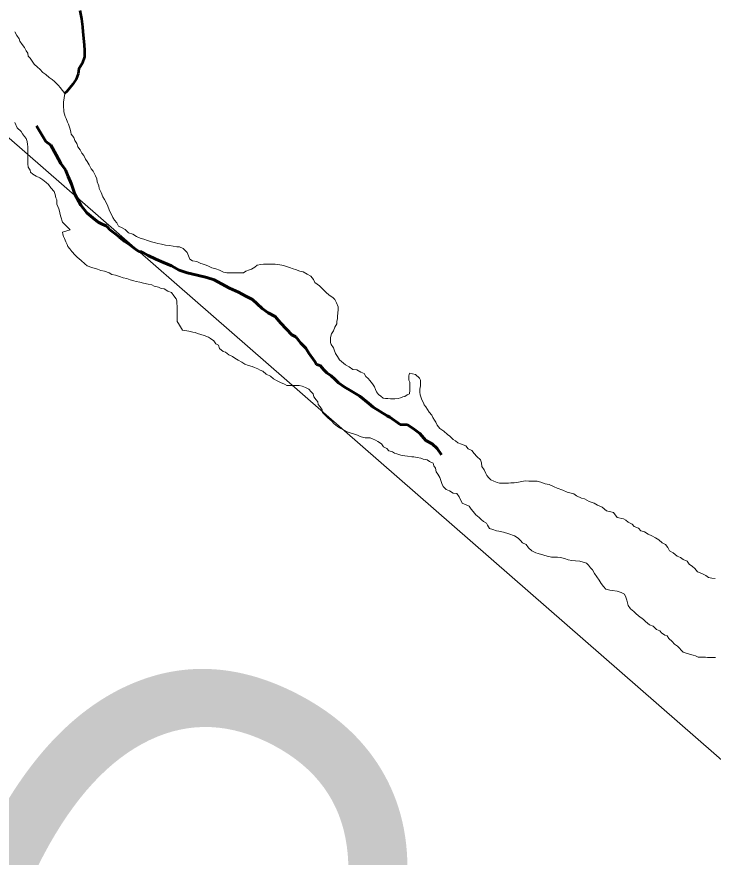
# Model space of a CAD drawing. Extents: x 553962 to 842807, y 8883888 to 9032388.
# Drawn here: x 805128 to 805809, y 9013461 to 9014283 of the extents above; entities that cross this region are included whole.
import ezdxf

# ---------------------------------------------------------------- set-up
doc = ezdxf.new("R2010")
doc.units = 0
doc.header["$LTSCALE"] = 200
doc.linetypes.add('LONG_DASH_SHORT_DASH', pattern=[9.9, 6, -1.2, 1.5, -1.2])
for name, color, linetype, lineweight in [('23', 7, 'Continuous', 13), ('24', 7, 'Continuous', 25), ('25', 7, 'Continuous', 13), ('7', 7, 'LONG_DASH_SHORT_DASH', 60), ('8', 7, 'Continuous', 13)]:
    doc.layers.add(name, color=color, linetype=linetype, lineweight=lineweight)
doc.layers.add('49', color=7, linetype='Continuous')

msp = doc.modelspace()

# ---------------------------------------------------------------- linework, layer by layer
at = {"layer": '23'}
for points in [[(805330.2, 9014033.1), (805326.5, 9014035.1), (805322.7, 9014036.2), (805319, 9014037.2), (805315.5, 9014039), (805311.8, 9014040.5), (805308, 9014041.5), (805304.3, 9014043.3), (805299.8, 9014044.1), (805297.5, 9014045.6), (805294.8, 9014052.1), (805290.9, 9014056.2), (805287.1, 9014057.7), (805284.6, 9014057.7), (805280.9, 9014058.5), (805277.4, 9014059), (805273.6, 9014059.5), (805269.6, 9014060.3), (805265.9, 9014061.1), (805263.7, 9014061.8), (805259.7, 9014062.6), (805255.9, 9014063.9), (805252.4, 9014065.4), (805248.7, 9014066.4), (805245.2, 9014068), (805241.5, 9014070.2), (805237.2, 9014071.5), (805234, 9014074.8), (805231, 9014076.3), (805227.5, 9014078.1), (805226, 9014081.1), (805223.8, 9014083.9), (805222.1, 9014086.6), (805220.3, 9014089.9), (805218.6, 9014092.9), (805216.9, 9014098.4), (805213.7, 9014104), (805212.2, 9014106.7), (805210.5, 9014111), (805208.5, 9014114.8), (805208.3, 9014117.5), (805206.8, 9014121.3), (805206.3, 9014124.3), (805204.9, 9014127.3), (805202.7, 9014131.6), (805200.7, 9014134.1), (805198.7, 9014138.1), (805197, 9014141.1), (805195.2, 9014143.4), (805193.5, 9014147.2), (805191.8, 9014149.2), (805190.1, 9014152.7), (805187.8, 9014155.7), (805186.9, 9014158.7), (805184.9, 9014161.8), (805183.7, 9014164.8), (805181.2, 9014167.8), (805180.9, 9014169.8), (805180.2, 9014172.8), (805179.5, 9014174.8), (805178.5, 9014177.8), (805177.8, 9014179.8), (805176.3, 9014183.1), (805175.3, 9014185.3), (805174.6, 9014187.6), (805174.1, 9014189.6), (805174.1, 9014191.9), (805173.9, 9014193.9), (805173.9, 9014197.1), (805173.9, 9014199.1), (805175, 9014207.6), (805170.5, 9014213.4), (805168.8, 9014215.4), (805166.8, 9014217.4), (805165.1, 9014219.5), (805162.8, 9014221.5), (805159.6, 9014223.2), (805156.6, 9014226.3), (805153.6, 9014228.3), (805150.6, 9014231.6), (805148.4, 9014233.3), (805144.9, 9014236.4), (805143, 9014239.4), (805141, 9014242.2), (805139.2, 9014244.2), (805139, 9014247.2), (805137.3, 9014249.4), (805135.6, 9014252.5), (805133.3, 9014255.7), (805131.1, 9014258.7), (805130.4, 9014261), (805128.1, 9014264.3), (805126.2, 9014267.8)], [(805522.4, 9013915.7), (805522.4, 9013918.7), (805523, 9013921.9), (805523, 9013924.2), (805523, 9013927.4), (805522, 9013929.4), (805518, 9013933), (805512.3, 9013934.3), (805511.5, 9013931.8), (805511.5, 9013929.8), (805511.5, 9013927.5), (805512.5, 9013925.5), (805512.5, 9013923.5), (805512.7, 9013921.5), (805512.7, 9013919.5), (805512.7, 9013917.5), (805512.1, 9013914), (805509.9, 9013913.2), (805507.6, 9013911.5), (805505.6, 9013911), (805503.6, 9013910.3), (805501.1, 9013909.6), (805497.8, 9013909.3), (805495.6, 9013909.3), (805493.6, 9013909.3), (805491.1, 9013909.4), (805488.8, 9013909.4), (805486.6, 9013909.7), (805484.1, 9013911.7), (805481.9, 9013913.4), (805480.1, 9013916), (805478.9, 9013918.2), (805477.9, 9013921), (805476, 9013924), (805473.5, 9013927), (805471.7, 9013929), (805469.5, 9013931), (805467.8, 9013933.8), (805464.8, 9013935.3), (805460.8, 9013937.4), (805456.8, 9013937.9), (805453.1, 9013940.4), (805449.8, 9013942.4), (805447.6, 9013944.2), (805443.9, 9013947.2), (805441.9, 9013950.5), (805439.7, 9013953.5), (805438.7, 9013957), (805438, 9013959), (805435.7, 9013962.3), (805435, 9013964.3), (805435, 9013966.3), (805435, 9013969.3), (805436.1, 9013972.6), (805437.8, 9013975.8), (805439.1, 9013979.1), (805441.1, 9013982.6), (805441.2, 9013984.8), (805441.7, 9013987.6), (805441.9, 9013989.8), (805442.2, 9013993.1), (805442.5, 9013996.1), (805442.5, 9013999.1), (805440.8, 9014003.1), (805439.1, 9014006.3), (805437.3, 9014008.4), (805433.6, 9014010.4), (805430.4, 9014013.4), (805427.4, 9014016.4), (805424.2, 9014019.7), (805421.9, 9014021.2), (805419.7, 9014023), (805418.2, 9014026), (805415.7, 9014029), (805412.2, 9014031.1), (805408.2, 9014033.3), (805405, 9014033.9), (805400.8, 9014035.6), (805398.5, 9014036.4), (805394.8, 9014037.7), (805390, 9014039.2), (805387.3, 9014040), (805383.3, 9014040.5), (805380.8, 9014040.8), (805376.8, 9014040.8), (805373.3, 9014040.8), (805369.3, 9014040.9), (805366.8, 9014040.4), (805363.3, 9014039.7), (805360.8, 9014037.9), (805357.8, 9014035.9), (805355.7, 9014035.2), (805352, 9014034), (805350, 9014032.5), (805348, 9014032.5), (805344.2, 9014032.5), (805341.2, 9014032.5), (805337.7, 9014032.3), (805335.7, 9014032.3), (805333.7, 9014032.3), (805330.2, 9014033.1)], [(805811.4, 9013733.5), (805807.9, 9013734), (805804.7, 9013734.6), (805802.2, 9013736.6), (805798.2, 9013738.3), (805793.9, 9013740.1), (805791.5, 9013743.4), (805789, 9013745.4), (805786, 9013747.4), (805784, 9013750.5), (805780, 9013752.2), (805777.5, 9013754), (805774.3, 9013755.5), (805770.3, 9013758.6), (805766.8, 9013760.6), (805764.9, 9013763.8), (805762.6, 9013766.9), (805759.4, 9013768.4), (805756.2, 9013771.4), (805752.9, 9013773.2), (805749.2, 9013775.2), (805745.7, 9013777), (805742.2, 9013779.3), (805738.7, 9013780.1), (805736.2, 9013782.6), (805732.2, 9013784.3), (805730, 9013786.6), (805726.3, 9013788.6), (805723.8, 9013790.7), (805721.6, 9013791.9), (805715.6, 9013793.2), (805711.8, 9013798), (805704.9, 9013799.8), (805700.6, 9013803.3), (805696.1, 9013805.1), (805692.9, 9013807.1), (805687.9, 9013808.7), (805683.4, 9013811.5), (805680.7, 9013812.2), (805675.7, 9013814.3), (805673, 9013816.3), (805666.5, 9013817.8), (805662.2, 9013819.9), (805656.8, 9013821.7), (805653.8, 9013823.2), (805649, 9013825.5), (805645, 9013826.2), (805640.8, 9013827.8), (805637.3, 9013828.8), (805633.5, 9013828.8), (805631, 9013828.8), (805629, 9013828.8), (805625.8, 9013828.9), (805623.8, 9013828.6), (805620.5, 9013827.9), (805617.3, 9013827.4), (805614.8, 9013827.2), (805611.3, 9013827), (805609, 9013826.7), (805605.3, 9013826.8), (805600.3, 9013826.8), (805598, 9013827.5), (805594.8, 9013828.6), (805591.8, 9013830.1), (805589.8, 9013832.1), (805587.8, 9013834.1), (805587.1, 9013836.1), (805585.4, 9013839.7), (805582.9, 9013842.9), (805582.7, 9013846.7), (805581.7, 9013849.4), (805578, 9013852.7), (805575.5, 9013855.7), (805573.2, 9013858.8), (805569.8, 9013860.3), (805567.3, 9013863.3), (805563.3, 9013864.8), (805559.6, 9013866.3), (805557.3, 9013868.1), (805555.1, 9013869.4), (805551.6, 9013872.7), (805549.3, 9013874.4), (805545.9, 9013877.5), (805542.1, 9013880.2), (805539.2, 9013883.3), (805537.9, 9013886.3), (805536.7, 9013888.3), (805535.2, 9013891.1), (805534, 9013893.3), (805531.5, 9013896.3), (805529.8, 9013898.6), (805528.1, 9013901.4), (805526.6, 9013903.4), (805526.1, 9013905.4), (805524.3, 9013908.2), (805523.4, 9013911.2), (805522.6, 9013913.2), (805522.4, 9013915.7)]]:
    msp.add_lwpolyline(points, dxfattribs=at)
at = {"layer": '24', "lineweight": 53}
msp.add_lwpolyline([(805189.6, 9014288.7), (805191.3, 9014280.7), (805192.3, 9014272.7), (805192.8, 9014267.9), (805193.2, 9014261.9), (805194, 9014254.9), (805194.4, 9014250.1), (805194.2, 9014243.4), (805191.9, 9014237.1), (805188.6, 9014231.9), (805188.1, 9014226.9), (805186.3, 9014221.7), (805182.8, 9014216.7), (805177, 9014209.7), (805174.8, 9014207.8)], dxfattribs=at)
at = {"layer": '25'}
for points in [[(805126.2, 9014267.8), (805128.1, 9014264.3), (805130.4, 9014261), (805131.1, 9014258.7), (805133.3, 9014255.7), (805135.6, 9014252.5), (805137.3, 9014249.4), (805139, 9014247.2), (805139.2, 9014244.2), (805141, 9014242.2), (805143, 9014239.4), (805144.9, 9014236.4), (805148.4, 9014233.3), (805150.6, 9014231.6), (805153.6, 9014228.3), (805156.6, 9014226.3), (805159.6, 9014223.2), (805162.8, 9014221.5), (805165.1, 9014219.5), (805166.8, 9014217.4), (805168.8, 9014215.4), (805170.5, 9014213.4), (805175, 9014207.6), (805173.9, 9014199.1), (805173.9, 9014197.1), (805173.9, 9014193.9), (805174.1, 9014191.9), (805174.1, 9014189.6), (805174.6, 9014187.6), (805175.3, 9014185.3), (805176.3, 9014183.1), (805177.8, 9014179.8), (805178.5, 9014177.8), (805179.5, 9014174.8), (805180.2, 9014172.8), (805180.9, 9014169.8), (805181.2, 9014167.8), (805183.7, 9014164.8), (805184.9, 9014161.8), (805186.9, 9014158.7), (805187.8, 9014155.7), (805190.1, 9014152.7), (805191.8, 9014149.2), (805193.5, 9014147.2), (805195.2, 9014143.4), (805197, 9014141.1), (805198.7, 9014138.1), (805200.7, 9014134.1), (805202.7, 9014131.6), (805204.9, 9014127.3), (805206.3, 9014124.3), (805206.8, 9014121.3), (805208.3, 9014117.5), (805208.5, 9014114.8), (805210.5, 9014111), (805212.2, 9014106.7), (805213.7, 9014104), (805216.9, 9014098.4), (805218.6, 9014092.9), (805220.3, 9014089.9), (805222.1, 9014086.6), (805223.8, 9014083.9), (805226, 9014081.1), (805227.5, 9014078.1), (805231, 9014076.3), (805234, 9014074.8), (805237.2, 9014071.5), (805241.5, 9014070.2), (805245.2, 9014068), (805248.7, 9014066.4), (805252.4, 9014065.4), (805255.9, 9014063.9), (805259.7, 9014062.6), (805263.7, 9014061.8), (805265.9, 9014061.1), (805269.6, 9014060.3), (805273.6, 9014059.5), (805277.4, 9014059), (805280.9, 9014058.5), (805284.6, 9014057.7), (805287.1, 9014057.7), (805290.9, 9014056.2), (805294.8, 9014052.1), (805297.5, 9014045.6), (805299.8, 9014044.1), (805304.3, 9014043.3), (805308, 9014041.5), (805311.8, 9014040.5), (805315.5, 9014039), (805319, 9014037.2), (805322.7, 9014036.2), (805326.5, 9014035.1), (805330.2, 9014033.1)], [(805167.2, 9014103.8), (805166.4, 9014105.8), (805165.7, 9014108.8), (805164.5, 9014111.8), (805161.3, 9014115.6), (805159, 9014118.6), (805156.8, 9014120.6), (805153.6, 9014123.4), (805150.6, 9014125.2), (805147.1, 9014127), (805143.9, 9014128.7), (805141.6, 9014130.7), (805141.1, 9014132.7), (805139.2, 9014135.5), (805138.7, 9014139), (805138.7, 9014141), (805138.7, 9014145), (805138.8, 9014149.3), (805138.8, 9014153), (805138.8, 9014155.8), (805138.6, 9014157.8), (805138.1, 9014160.8), (805137.1, 9014163.8), (805135.6, 9014165.8), (805133.7, 9014168.3), (805132.2, 9014170.6), (805128.5, 9014174.1), (805126, 9014179.2)], [(805420.8, 9013908.3), (805418.6, 9013911.1), (805418.1, 9013914.1), (805415.9, 9013915.9), (805413.9, 9013918.6), (805410.6, 9013920.2), (805407.4, 9013921.7), (805404.4, 9013922.2), (805401.7, 9013922.2), (805397.7, 9013922.2), (805395.4, 9013922.3), (805392.4, 9013922.3), (805389.9, 9013923.6), (805385.9, 9013925.3), (805382.7, 9013926.9), (805379.2, 9013928.6), (805376.2, 9013931.4), (805372, 9013933.2), (805368.7, 9013936.2), (805366.2, 9013937.2), (805364, 9013938.5), (805360.5, 9013939.8), (805358.3, 9013940.8), (805354.8, 9013941.8), (805351.3, 9013943.1), (805348.1, 9013945.1), (805344.6, 9013947.1), (805341.3, 9013948.9), (805339.1, 9013950.7), (805335.6, 9013952.2), (805332.1, 9013954.7), (805329.9, 9013955.5), (805326.4, 9013958.3), (805325.4, 9013961.5), (805322.9, 9013962.8), (805320.7, 9013965.8), (805317.7, 9013968.1), (805315.5, 9013969.4), (805311.5, 9013971.1), (805308, 9013972.2), (805304.8, 9013973.2), (805302.5, 9013974), (805300.2, 9013974.2), (805296.3, 9013975.2), (805290.3, 9013976.3), (805286.3, 9013982.8), (805285.1, 9013984.8), (805284.8, 9013986.8), (805284.9, 9013990.3), (805284.9, 9013993.1), (805284.9, 9013996.6), (805284.9, 9014000.1), (805284.7, 9014002.1), (805284.5, 9014004.9), (805284, 9014006.9), (805281.8, 9014009.9), (805279.5, 9014013.2), (805275.8, 9014014.4), (805272.3, 9014016.7), (805269.3, 9014017), (805266.8, 9014018.5), (805262.6, 9014019.3), (805260.1, 9014020.6), (805256.6, 9014021.3), (805252.1, 9014022.4), (805248.3, 9014023.1), (805244.9, 9014023.9), (805242.6, 9014024.7), (805239.1, 9014025.5), (805235.6, 9014026.7), (805232.1, 9014027.5), (805228.6, 9014028.8), (805224.6, 9014030.1), (805220.9, 9014030.8), (805218.4, 9014032.3), (805213.7, 9014034.1), (805210.4, 9014034.7), (805206.9, 9014035.9), (805201.4, 9014037.7), (805197, 9014039.2), (805194.7, 9014041), (805191, 9014044.3), (805187, 9014047.6), (805185, 9014049.6), (805181.8, 9014053.1), (805180.1, 9014055.9), (805178.1, 9014058.1), (805177.3, 9014060.2), (805176.1, 9014062.7), (805174.7, 9014065.9), (805173.7, 9014067.9), (805173.2, 9014070.2), (805172.9, 9014072.2), (805180.2, 9014074.4), (805172.8, 9014082), (805171.1, 9014087.2), (805170.6, 9014089.5), (805169.8, 9014092.8), (805169.1, 9014094.8), (805167.2, 9014099.5), (805167.2, 9014103.8)], [(805330.2, 9014033.1), (805333.7, 9014032.3), (805335.7, 9014032.3), (805337.7, 9014032.3), (805341.2, 9014032.5), (805344.2, 9014032.5), (805348, 9014032.5), (805350, 9014032.5), (805352, 9014034), (805355.7, 9014035.2), (805357.8, 9014035.9), (805360.8, 9014037.9), (805363.3, 9014039.7), (805366.8, 9014040.4), (805369.3, 9014040.9), (805373.3, 9014040.8), (805376.8, 9014040.8), (805380.8, 9014040.8), (805383.3, 9014040.5), (805387.3, 9014040), (805390, 9014039.2), (805394.8, 9014037.7), (805398.5, 9014036.4), (805400.8, 9014035.6), (805405, 9014033.9), (805408.2, 9014033.3), (805412.2, 9014031.1), (805415.7, 9014029), (805418.2, 9014026), (805419.7, 9014023), (805421.9, 9014021.2), (805424.2, 9014019.7), (805427.4, 9014016.4), (805430.4, 9014013.4), (805433.6, 9014010.4), (805437.3, 9014008.4), (805439.1, 9014006.3), (805440.8, 9014003.1), (805442.5, 9013999.1), (805442.5, 9013996.1), (805442.2, 9013993.1), (805441.9, 9013989.8), (805441.7, 9013987.6), (805441.2, 9013984.8), (805441.1, 9013982.6), (805439.1, 9013979.1), (805437.8, 9013975.8), (805436.1, 9013972.6), (805435, 9013969.3), (805435, 9013966.3), (805435, 9013964.3), (805435.7, 9013962.3), (805438, 9013959), (805438.7, 9013957), (805439.7, 9013953.5), (805441.9, 9013950.5), (805443.9, 9013947.2), (805447.6, 9013944.2), (805449.8, 9013942.4), (805453.1, 9013940.4), (805456.8, 9013937.9), (805460.8, 9013937.4), (805464.8, 9013935.3), (805467.8, 9013933.8), (805469.5, 9013931), (805471.7, 9013929), (805473.5, 9013927), (805476, 9013924), (805477.9, 9013921), (805478.9, 9013918.2), (805480.1, 9013916), (805481.9, 9013913.4), (805484.1, 9013911.7), (805486.6, 9013909.7), (805488.8, 9013909.4), (805491.1, 9013909.4), (805493.6, 9013909.3), (805495.6, 9013909.3), (805497.8, 9013909.3), (805501.1, 9013909.6), (805503.6, 9013910.3), (805505.6, 9013911), (805507.6, 9013911.5), (805509.9, 9013913.2), (805512.1, 9013914), (805512.7, 9013917.5), (805512.7, 9013919.5), (805512.7, 9013921.5), (805512.5, 9013923.5), (805512.5, 9013925.5), (805511.5, 9013927.5), (805511.5, 9013929.8), (805511.5, 9013931.8), (805512.3, 9013934.3), (805518, 9013933), (805522, 9013929.4), (805523, 9013927.4), (805523, 9013924.2), (805523, 9013921.9), (805522.4, 9013918.7), (805522.4, 9013915.7)], [(805522.4, 9013915.7), (805522.6, 9013913.2), (805523.4, 9013911.2), (805524.3, 9013908.2), (805526.1, 9013905.4), (805526.6, 9013903.4), (805528.1, 9013901.4), (805529.8, 9013898.6), (805531.5, 9013896.3), (805534, 9013893.3), (805535.2, 9013891.1), (805536.7, 9013888.3), (805537.9, 9013886.3), (805539.2, 9013883.3), (805542.1, 9013880.2), (805545.9, 9013877.5), (805549.3, 9013874.4), (805551.6, 9013872.7), (805555.1, 9013869.4), (805557.3, 9013868.1), (805559.6, 9013866.3), (805563.3, 9013864.8), (805567.3, 9013863.3), (805569.8, 9013860.3), (805573.2, 9013858.8), (805575.5, 9013855.7), (805578, 9013852.7), (805581.7, 9013849.4), (805582.7, 9013846.7), (805582.9, 9013842.9), (805585.4, 9013839.7), (805587.1, 9013836.1), (805587.8, 9013834.1), (805589.8, 9013832.1), (805591.8, 9013830.1), (805594.8, 9013828.6), (805598, 9013827.5), (805600.3, 9013826.8), (805605.3, 9013826.8), (805609, 9013826.7), (805611.3, 9013827), (805614.8, 9013827.2), (805617.3, 9013827.4), (805620.5, 9013827.9), (805623.8, 9013828.6), (805625.8, 9013828.9), (805629, 9013828.8), (805631, 9013828.8), (805633.5, 9013828.8), (805637.3, 9013828.8), (805640.8, 9013827.8), (805645, 9013826.2), (805649, 9013825.5), (805653.8, 9013823.2), (805656.8, 9013821.7), (805662.2, 9013819.9), (805666.5, 9013817.8), (805673, 9013816.3), (805675.7, 9013814.3), (805680.7, 9013812.2), (805683.4, 9013811.5), (805687.9, 9013808.7), (805692.9, 9013807.1), (805696.1, 9013805.1), (805700.6, 9013803.3), (805704.9, 9013799.8), (805711.8, 9013798), (805715.6, 9013793.2), (805721.6, 9013791.9), (805723.8, 9013790.7), (805726.3, 9013788.6), (805730, 9013786.6), (805732.2, 9013784.3), (805736.2, 9013782.6), (805738.7, 9013780.1), (805742.2, 9013779.3), (805745.7, 9013777), (805749.2, 9013775.2), (805752.9, 9013773.2), (805756.2, 9013771.4), (805759.4, 9013768.4), (805762.6, 9013766.9), (805764.9, 9013763.8), (805766.8, 9013760.6), (805770.3, 9013758.6), (805774.3, 9013755.5), (805777.5, 9013754), (805780, 9013752.2), (805784, 9013750.5), (805786, 9013747.4), (805789, 9013745.4), (805791.5, 9013743.4), (805793.9, 9013740.1), (805798.2, 9013738.3), (805802.2, 9013736.6), (805804.7, 9013734.6), (805807.9, 9013734), (805811.4, 9013733.5)], [(805708.3, 9013722.2), (805704.3, 9013723), (805702, 9013725.7), (805699.8, 9013728.7), (805697.8, 9013731.8), (805695.6, 9013735.3), (805693.1, 9013738.5), (805691.4, 9013742.1), (805689.4, 9013744.1), (805687.4, 9013746.6), (805685.5, 9013748.6), (805682.2, 9013749.4), (805679, 9013750.4), (805674.7, 9013750.7), (805671, 9013751.2), (805667.5, 9013751.7), (805664, 9013753), (805660, 9013754), (805657.2, 9013754.3), (805653.5, 9013754.3), (805651.2, 9013754.3), (805647, 9013755.4), (805643.8, 9013756.4), (805638, 9013757.9), (805635.8, 9013758.7), (805632, 9013760.5), (805628.8, 9013763.5), (805626.3, 9013766.8), (805622.8, 9013768.3), (805620.8, 9013770.8), (805618.6, 9013773.1), (805614.9, 9013775.1), (805609.6, 9013777.2), (805604.2, 9013778.9), (805599.7, 9013779.7), (805597.4, 9013780.2), (805593.7, 9013781.3), (805590.4, 9013782.5), (805588.5, 9013785.6), (805587.5, 9013787.8), (805584.7, 9013789.3), (805582.5, 9013791.1), (805580.5, 9013793.1), (805577, 9013795.9), (805574.5, 9013798.9), (805572.6, 9013801.4), (805570.8, 9013804.2), (805563.8, 9013807.2), (805560.9, 9013813.5), (805558.7, 9013816.5), (805554.9, 9013817.1), (805551.4, 9013819.1), (805548.2, 9013820.4), (805545.2, 9013823.6), (805544, 9013826.4), (805543, 9013829.4), (805541.8, 9013832.4), (805540.1, 9013835.7), (805538.3, 9013837.7), (805537.8, 9013841.5), (805536.1, 9013843.7), (805535.4, 9013846.2), (805531.9, 9013848), (805529.4, 9013849.5), (805525.7, 9013850.1), (805523.4, 9013851.3), (805519.7, 9013851.8), (805516.4, 9013852.6), (805514.4, 9013852.6), (805510.4, 9013853.2), (805507.7, 9013853.4), (805503.7, 9013854.2), (805499.9, 9013855.5), (805497.7, 9013856.2), (805495.5, 9013857.5), (805492.2, 9013858.3), (805490.2, 9013860.6), (805486.7, 9013862.3), (805484.8, 9013865.3), (805481.3, 9013867.4), (805479, 9013868.9), (805476, 9013870.2), (805473.8, 9013870.9), (805469, 9013871.2), (805465.1, 9013872), (805459.8, 9013874.3), (805456.1, 9013875.3), (805451.3, 9013876.8), (805448.3, 9013878.6), (805445.1, 9013880.1), (805441.9, 9013882.2), (805438.1, 9013885.2), (805436.2, 9013887.5), (805432.4, 9013890.7), (805430.4, 9013892.7), (805427.2, 9013895.8), (805426.7, 9013898.5), (805424.8, 9013901.5), (805423, 9013903.6), (805422.5, 9013906.3), (805420.8, 9013908.3)], [(805811.6, 9013656.4), (805807.3, 9013656.4), (805803.8, 9013656.4), (805801.8, 9013656.5), (805798.3, 9013656.5), (805794.8, 9013656.8), (805792.1, 9013658), (805789.8, 9013658.5), (805787.1, 9013659.1), (805780.1, 9013661.4), (805774.6, 9013667.4), (805771.4, 9013669.2), (805769.4, 9013671.9), (805765.9, 9013675), (805764.5, 9013677.5), (805762.2, 9013678.2), (805758.7, 9013680.3), (805757.2, 9013682.3), (805754, 9013683.8), (805750.5, 9013686.8), (805747, 9013688.4), (805743.3, 9013691.6), (805741.1, 9013693.4), (805736.3, 9013697.2), (805733.8, 9013699.2), (805731.6, 9013701.2), (805728.4, 9013704), (805726.2, 9013707.3), (805725.7, 9013709.8), (805725, 9013712.5), (805724, 9013715.3), (805722.7, 9013718.1), (805719.2, 9013719.8), (805715.3, 9013721.1), (805710.5, 9013721.7), (805708.3, 9013722.2)]]:
    msp.add_lwpolyline(points, dxfattribs=at)
at = {"layer": '7'}
for points in [[(805250.3, 9014053), (805247.3, 9014053.3), (805244.3, 9014055.6), (805241.6, 9014057.3), (805238.6, 9014059.8), (805233.9, 9014062.9), (805228.6, 9014067.2), (805223.9, 9014070.9), (805218.7, 9014074.7), (805216, 9014078), (805211.5, 9014079.8), (805207.5, 9014082), (805202.3, 9014086.1), (805196.6, 9014091.1), (805190.6, 9014098.4), (805184.7, 9014109.2), (805181.7, 9014119), (805178.3, 9014126.5), (805175.6, 9014133), (805171.1, 9014139.3), (805166.7, 9014147.6), (805161.2, 9014157.1), (805156.3, 9014160.6), (805148.6, 9014173.7), (805147.2, 9014176)], [(805543.7, 9013854.6), (805539.2, 9013860.6), (805534.5, 9013865.3), (805528.3, 9013868.4), (805522.3, 9013875.4), (805515.9, 9013880.2), (805510.2, 9013883.8), (805503.2, 9013884), (805493, 9013891.3), (805490.5, 9013892.6), (805476.8, 9013901.2), (805472.6, 9013904.7), (805463.8, 9013911.8), (805455.4, 9013916.6), (805448.2, 9013920.9), (805442.7, 9013924.9), (805439.2, 9013928.4), (805435.5, 9013931.7), (805431.5, 9013934.5), (805428.5, 9013937.5), (805424.8, 9013941.8), (805421.3, 9013942.8), (805419.6, 9013945.8), (805413.9, 9013953.8), (805410.9, 9013958.8), (805405.9, 9013963.6), (805401.2, 9013969.7), (805397, 9013971.7), (805386.3, 9013983), (805384.1, 9013985.8), (805380.9, 9013989.8), (805374.1, 9013993.1), (805368.2, 9013997.6), (805363.2, 9014001.9), (805358.5, 9014006.2), (805352, 9014009.5), (805344.8, 9014013.5), (805336.1, 9014017.3), (805328.3, 9014021.6), (805321.1, 9014025.4), (805313.9, 9014027.7), (805304.6, 9014030), (805294.9, 9014032.3), (805286.9, 9014035.1), (805279.5, 9014039.1), (805271.7, 9014042.4), (805264, 9014045.7), (805256.5, 9014049.2), (805253.5, 9014050.8), (805250.3, 9014053)]]:
    msp.add_lwpolyline(points, dxfattribs=at)
at = {"layer": '8'}
msp.add_lwpolyline([(813392.5, 9008808.3), (812552.7, 9010576.4), (811673.8, 9010693.8), (810746.4, 9011560.4), (809652.9, 9011682.9), (809288.4, 9012311.2), (807407.4, 9013282.8), (805920.2, 9013466.7), (804625.4, 9014595.8), (803750.6, 9014473.3)], dxfattribs=at)

# ---------------------------------------------------------------- texts
at = {"layer": '49', "width": 0.9}
msp.add_text('R I O   S Ã O   F R A N C I S C O', height=500, rotation=332.036, dxfattribs=at).set_placement((804133.8, 9013719.8))

doc.saveas('drawing.dxf')
